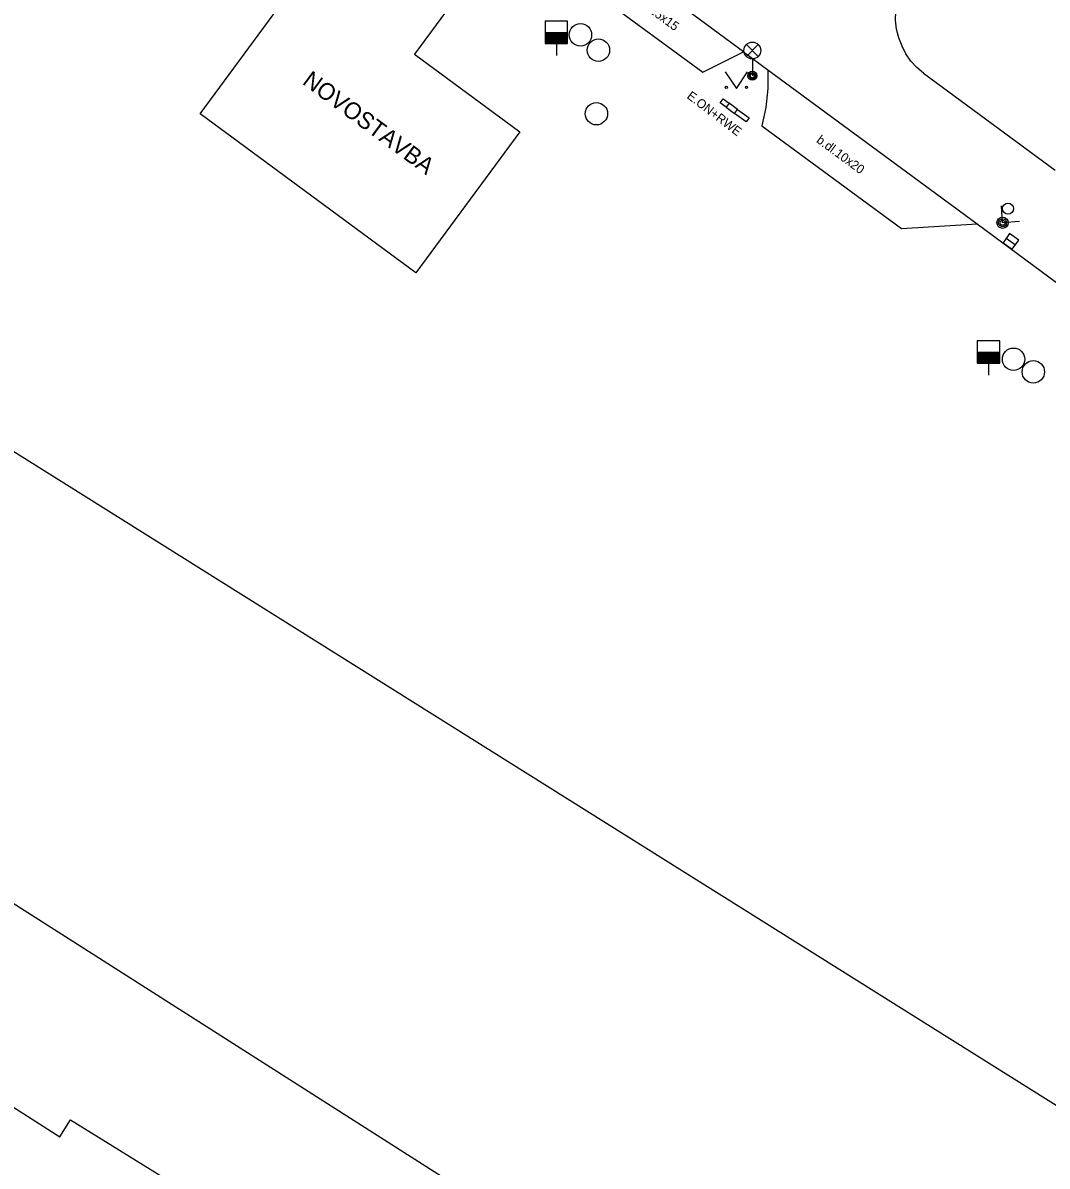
# Model space of a CAD drawing. Extents: x -598233 to -596890, y -1157848 to -1156431.
# Drawn here: x -597653.4 to -597607.8, y -1156884.8 to -1156833.9 of the extents above; entities that cross this region are included whole.
import ezdxf

# ---------------------------------------------------------------- set-up
doc = ezdxf.new("R2010")
doc.units = 0
for name, color, linetype in [('Level 10', 7, 'Continuous'), ('Level 11', 7, 'Continuous'), ('Level 24', 7, 'Continuous'), ('Level 27', 7, 'Continuous'), ('Level 28', 7, 'Continuous'), ('Level 31', 7, 'Continuous'), ('Level 33', 7, 'Continuous'), ('Level 36', 7, 'Continuous'), ('Level 40', 7, 'Continuous'), ('Level 41', 7, 'Continuous'), ('Level 5', 7, 'Continuous'), ('Level 51', 7, 'Continuous')]:
    doc.layers.add(name, color=color, linetype=linetype)

msp = doc.modelspace()

# ---------------------------------------------------------------- linework, layer by layer
at = {"layer": 'Level 10'}
for points in [[(-597627.76, -1156832.72), (-597623.14, -1156836.12)], [(-597614.27, -1156834.96), (-597614.42, -1156834.59), (-597614.51, -1156834.2), (-597614.56, -1156833.81), (-597614.55, -1156833.41)], [(-597613.31, -1156836.16), (-597613.61, -1156835.92), (-597613.88, -1156835.63), (-597614.1, -1156835.31), (-597614.27, -1156834.96)], [(-597623.14, -1156836.12), (-597621.34, -1156835.21)], [(-597621.34, -1156835.21), (-597620.25, -1156836.01)], [(-597620.25, -1156836.01), (-597610.92, -1156842.87)], [(-597613.31, -1156836.16), (-597607.45, -1156840.49)], [(-597610.92, -1156842.87), (-597604.13, -1156847.89)]]:
    msp.add_lwpolyline(points, dxfattribs=at)
at = {"layer": 'Level 11'}
for points in [[(-597621.34, -1156835.21), (-597627.43, -1156830.71)], [(-597620.25, -1156836.01), (-597620.25, -1156836.85), (-597620.34, -1156837.69), (-597620.52, -1156838.51)], [(-597620.52, -1156838.51), (-597614.3, -1156843.09)], [(-597614.3, -1156843.09), (-597610.92, -1156842.87)]]:
    msp.add_lwpolyline(points, dxfattribs=at)
at = {"layer": 'Level 24'}
for points in [[(-597622.11, -1156837.68), (-597622.37, -1156837.49), (-597622.24, -1156837.31), (-597621.98, -1156837.5), (-597622.11, -1156837.68)], [(-597621.6, -1156837.78), (-597621.98, -1156837.5)], [(-597622.11, -1156837.68), (-597621.73, -1156837.96)], [(-597621.21, -1156838.34), (-597621.73, -1156837.96), (-597621.6, -1156837.78), (-597621.08, -1156838.16), (-597621.21, -1156838.34)]]:
    msp.add_lwpolyline(points, dxfattribs=at)
at = {"layer": 'Level 27'}
msp.add_line((-597609.6233, -1156843.5145), (-597609.2167, -1156843.8055), dxfattribs=at)
msp.add_lwpolyline([(-597609.7688, -1156843.7178), (-597609.3622, -1156844.0088), (-597609.0712, -1156843.6022), (-597609.4778, -1156843.3112)], close=True, dxfattribs=at)
for centre in [(-597628.6, -1156834.46), (-597627.8, -1156835.14), (-597627.89, -1156837.97), (-597609.3, -1156848.91), (-597608.42, -1156849.47)]:
    msp.add_circle(centre, 0.5, dxfattribs=at)
at = {"layer": 'Level 28'}
for p, q in [((-597630.17, -1156834.35), (-597629.17, -1156834.35)), ((-597630.17, -1156834.4), (-597629.17, -1156834.4)), ((-597630.17, -1156834.45), (-597629.17, -1156834.45)), ((-597630.17, -1156834.5), (-597629.17, -1156834.5)), ((-597630.17, -1156834.55), (-597629.17, -1156834.55)), ((-597630.17, -1156834.6), (-597629.17, -1156834.6)), ((-597630.17, -1156834.65), (-597629.17, -1156834.65)), ((-597630.17, -1156834.7), (-597629.17, -1156834.7)), ((-597630.17, -1156834.75), (-597629.17, -1156834.75)), ((-597630.17, -1156834.8), (-597629.17, -1156834.8)), ((-597629.67, -1156834.85), (-597629.67, -1156835.38)), ((-597610.92, -1156848.59), (-597609.92, -1156848.59)), ((-597610.92, -1156848.64), (-597609.92, -1156848.64)), ((-597610.92, -1156848.69), (-597609.92, -1156848.69)), ((-597610.92, -1156848.74), (-597609.92, -1156848.74)), ((-597610.92, -1156848.79), (-597609.92, -1156848.79)), ((-597610.92, -1156848.84), (-597609.92, -1156848.84)), ((-597610.92, -1156848.89), (-597609.92, -1156848.89)), ((-597610.92, -1156848.94), (-597609.92, -1156848.94)), ((-597610.92, -1156848.99), (-597609.92, -1156848.99)), ((-597610.92, -1156849.04), (-597609.92, -1156849.04)), ((-597610.42, -1156849.09), (-597610.42, -1156849.62))]:
    msp.add_line(p, q, dxfattribs=at)
for points in [[(-597630.17, -1156834.85), (-597629.17, -1156834.85), (-597629.17, -1156833.85), (-597630.17, -1156833.85)], [(-597610.92, -1156849.09), (-597609.92, -1156849.09), (-597609.92, -1156848.09), (-597610.92, -1156848.09)]]:
    msp.add_lwpolyline(points, close=True, dxfattribs=at)
msp.add_circle((-597609.55, -1156842.2), 0.25, dxfattribs=at)
at = {"layer": 'Level 31'}
msp.add_lwpolyline([(-597609.0422, -1156842.7784), (-597609.79, -1156842.83), (-597609.8416, -1156842.0822)], dxfattribs=at)
for radius in [0.25, 0.18, 0.11]:
    msp.add_circle((-597609.79, -1156842.83), radius, dxfattribs=at)
at = {"layer": 'Level 33'}
for p, q in [((-597621.205, -1156835.42), (-597620.675, -1156834.89)), ((-597621.205, -1156834.89), (-597620.675, -1156835.42)), ((-597620.94, -1156835.53), (-597620.94, -1156836.28))]:
    msp.add_line(p, q, dxfattribs=at)
for centre, radius in [((-597620.94, -1156835.155), 0.375), ((-597620.94, -1156836.28), 0.2), ((-597620.94, -1156836.28), 0.1445), ((-597620.94, -1156836.28), 0.0876)]:
    msp.add_circle(centre, radius, dxfattribs=at)
at = {"layer": 'Level 36'}
msp.add_lwpolyline([(-597622.15, -1156836.1), (-597621.65, -1156836.85), (-597621.15, -1156836.1)], dxfattribs=at)
for centre in [(-597622.1002, -1156836.7998), (-597621.2008, -1156836.7998)]:
    msp.add_circle(centre, 0.05, dxfattribs=at)
at = {"layer": 'Level 5'}
for points in [[(-597632.58, -1156829.83), (-597632.17, -1156830.14), (-597635.99, -1156835.32), (-597631.3, -1156838.78), (-597635.93, -1156845.06), (-597645.55, -1156837.97), (-597637.08, -1156826.49), (-597636.68, -1156826.79)], [(-597661.98, -1156876), (-597657.22, -1156879.05), (-597657.69, -1156879.82), (-597654.74, -1156881.68), (-597651.79, -1156883.55), (-597651.32, -1156882.78), (-597646.52, -1156885.75), (-597647.65, -1156887.47), (-597648.08, -1156887.22), (-597653.74, -1156896.17)]]:
    msp.add_lwpolyline(points, dxfattribs=at)
at = {"layer": 'Level 51'}
for points in [[(-597657.53, -1156850.72), (-597587.96, -1156894.32)], [(-597679.47, -1156865.9), (-597675.29, -1156859.51), (-597672.7, -1156861.16), (-597613.82, -1156898.66)]]:
    msp.add_lwpolyline(points, dxfattribs=at)

# ---------------------------------------------------------------- texts
at = {"layer": 'Level 40'}
for s, rotation, p in [('b.dl.15x15', 323.59123, (-597626.38, -1156832.84)), ('b.dl.10x20', 323.75952, (-597618.12, -1156839.22))]:
    msp.add_text(s, height=0.4, rotation=rotation, dxfattribs=at).set_placement(p)
at = {"layer": 'Level 41'}
for s, height, rotation, p in [('NOVOSTAVBA', 0.75, 323.58104, (-597641.03, -1156836.62)), ('E.ON+RWE', 0.4, 322.60968, (-597623.89, -1156837.25))]:
    msp.add_text(s, height=height, rotation=rotation, dxfattribs=at).set_placement(p)

doc.saveas('drawing.dxf')
